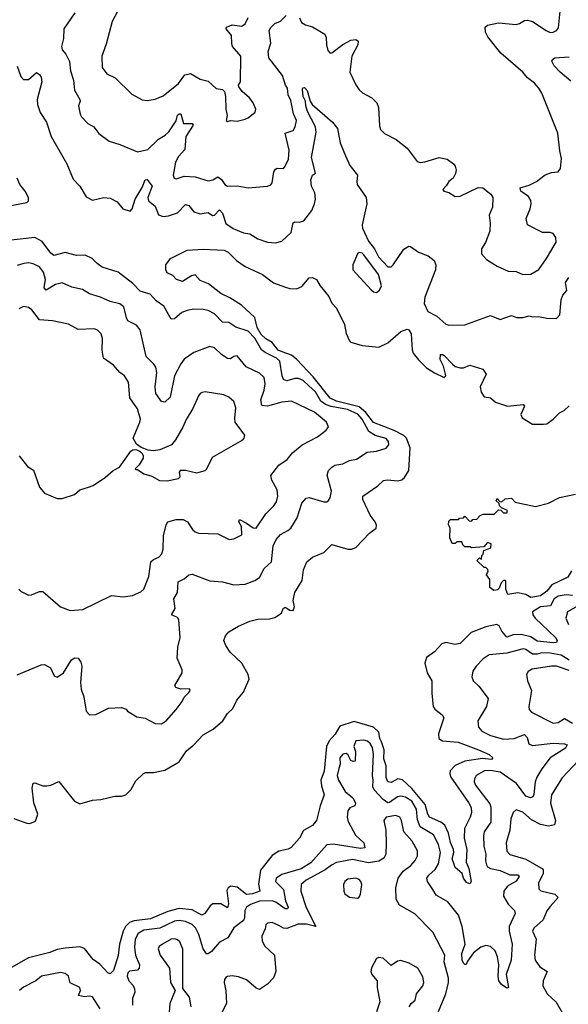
# Model space of a CAD drawing. Extents: x 1690054 to 1842981, y 782881 to 914114.
# Tile 409 of 656: x 1748911 to 1752329, y 896550 to 902682. Entities that reach past the tile are written whole.
import ezdxf

# ---------------------------------------------------------------- set-up
doc = ezdxf.new("R2010")
doc.units = 0

msp = doc.modelspace()

# ---------------------------------------------------------------- linework, layer by layer
at = {"layer": '0CON10XD'}
for points in [[(1749536.2, 902765), (1749487.8, 902672.2), (1749449.8, 902530.2), (1749423.1, 902455), (1749425.6, 902385), (1749453.3, 902345), (1749505, 902320.8), (1749609.1, 902219.1), (1749675, 902184.2), (1749705, 902179.2), (1749755, 902188.1), (1749805, 902207.8), (1749900, 902285), (1749940, 902340), (1749975, 902346.7), (1750035, 902312.9), (1750085, 902300), (1750134.2, 902254.2), (1750175, 902246.7), (1750186.1, 902236.1), (1750193.9, 902203.9), (1750196, 902125), (1750203.3, 902085), (1750197.5, 902055), (1750205, 902047.5), (1750225, 902053.8), (1750265, 902050.8), (1750315, 902062), (1750335, 902071.2), (1750377.5, 902107.5), (1750381.2, 902125), (1750365.5, 902165), (1750343.1, 902195), (1750297.5, 902235), (1750276.7, 902265), (1750273.3, 902275), (1750286.7, 902295), (1750289.2, 902455), (1750237.6, 902515), (1750231.8, 902535), (1750231.4, 902585), (1750198.1, 902625), (1750199.3, 902635), (1750235, 902650.2), (1750295, 902642.7), (1750315, 902656.7), (1750335, 902695.8)], [(1749253.8, 902725), (1749186.9, 902625), (1749184.2, 902565), (1749172, 902515), (1749176.7, 902495), (1749198.6, 902468.6), (1749221.1, 902421.1), (1749227.8, 902365), (1749246.7, 902305), (1749253.2, 902243.2), (1749286.7, 902185), (1749286.9, 902175), (1749276.7, 902145), (1749287.1, 902095), (1749296.8, 902076.8), (1749336.6, 902036.6), (1749373.3, 902015), (1749405, 901973.8), (1749467.5, 901925), (1749535, 901904.2), (1749645, 901858.6), (1749708.6, 901875), (1749775, 901938.2), (1749817.6, 901962.4), (1749840, 901985), (1749886.6, 902053.4), (1749895, 902087.5), (1749905, 902097.1), (1749915, 902096.6), (1749931.1, 902035), (1749985, 902035.7), (1749991.2, 902025), (1749945.4, 901955), (1749939.1, 901875), (1749899.5, 901830.5), (1749880.9, 901795), (1749867.8, 901715), (1749872.5, 901695), (1749885, 901690.8), (1749935, 901708.5), (1750005, 901704.3), (1750085, 901679.2), (1750115, 901685.7), (1750145, 901703.5), (1750167.7, 901687.7), (1750189.2, 901655), (1750205, 901645.8), (1750265, 901647.1), (1750335, 901635.8), (1750455, 901646), (1750475, 901654), (1750485, 901666.7), (1750493.6, 901735), (1750505, 901752), (1750515, 901758), (1750554, 901756), (1750565, 901770), (1750585.4, 901814.6), (1750590.9, 901869.1), (1750564.2, 901975), (1750615, 901992), (1750628.2, 902015), (1750635.3, 902055), (1750616.8, 902096.8), (1750599.4, 902179.4), (1750582.8, 902215), (1750579.2, 902255), (1750566.8, 902275), (1750547.9, 902335), (1750463.5, 902445), (1750459.6, 902485), (1750475.8, 902535.8), (1750466, 902615), (1750475.7, 902634.3), (1750500.9, 902659.1), (1750535.7, 902674.3), (1750570.6, 902709.4)], [(1750653.8, 902695), (1750665.8, 902665.8), (1750690.8, 902650.8), (1750735, 902638.8), (1750811.7, 902591.7), (1750820.9, 902570.9), (1750822.2, 902525), (1750830.5, 902490.5), (1750844.3, 902474.3), (1750855, 902475.8), (1750925, 902528.2), (1750975, 902554.4), (1751005, 902558.6), (1751019.1, 902549.1), (1751018.1, 902525), (1750981.2, 902455), (1750968.8, 902355), (1751005, 902277.5), (1751026.7, 902245), (1751045.9, 902225.9), (1751105.6, 902195.6), (1751136, 902165), (1751145.8, 902135), (1751152.3, 902022.3), (1751159.3, 901999.3), (1751184.2, 901974.2), (1751257.3, 901937.3), (1751325, 901883.3), (1751388.3, 901798.3), (1751405, 901793.8), (1751435, 901797.5), (1751525, 901824), (1751575, 901814.2), (1751613.8, 901785), (1751625, 901770), (1751630, 901745), (1751626, 901725), (1751611.2, 901695), (1751583.8, 901675), (1751567.5, 901647.5), (1751546.7, 901625), (1751553.3, 901615), (1751585, 901606.2), (1751625, 901581.2), (1751655, 901584), (1751767.3, 901637.3), (1751795.6, 901635.6), (1751846.7, 901595), (1751858.8, 901575), (1751857.5, 901515), (1751835.8, 901465), (1751841.9, 901415), (1751839.4, 901365), (1751813.3, 901295), (1751788, 901255), (1751788.8, 901225), (1751819.7, 901189.7), (1751885, 901147.5), (1751955, 901115.6), (1752005, 901113.3), (1752045.6, 901094.4), (1752095, 901098.1), (1752145, 901125.7), (1752193.6, 901195), (1752253.2, 901296.8), (1752251.3, 901325), (1752235, 901350.9), (1752215, 901357.5), (1752167.7, 901357.7), (1752074.4, 901405), (1752067.3, 901445), (1752091.5, 901505), (1752097.1, 901535), (1752095, 901556.2), (1752080.8, 901580.8), (1752034, 901615), (1752030, 901635), (1752085, 901652), (1752130.8, 901675), (1752185, 901716.7), (1752225, 901730), (1752265, 901734.3), (1752281.1, 901755), (1752287.4, 901817.4), (1752275.7, 901865), (1752263.1, 901975), (1752164, 902225), (1752145.8, 902255), (1752118, 902288), (1752075, 902320), (1752045, 902355.7), (1751909.2, 902475), (1751827.5, 902575), (1751814, 902605), (1751811.2, 902635), (1751825, 902648), (1751893, 902663), (1752005, 902652.5), (1752025, 902657.8), (1752055, 902676.9), (1752075, 902679.4), (1752105, 902671.4), (1752190, 902615), (1752215, 902603.3), (1752235.5, 902604.5), (1752255.6, 902614.4), (1752267.7, 902632.3), (1752277.5, 902735)], [(1752345, 902299.6), (1752278.9, 902355), (1752240, 902395), (1752227.1, 902425), (1752230, 902435), (1752245, 902444.3), (1752335, 902450.7)], [(1748895, 902393.3), (1748918.7, 902328.7), (1748935, 902310.8), (1748965, 902310.8), (1749015, 902354.2), (1749035, 902341.9), (1749044.7, 902324.7), (1749048, 902295), (1749020, 902185), (1749022.5, 902155), (1749039.5, 902105), (1749077.1, 902045), (1749107.1, 901955), (1749204.5, 901785), (1749245, 901688.8), (1749285.8, 901645.8), (1749325, 901580), (1749365, 901559.2), (1749435, 901574.3), (1749475, 901570), (1749518.6, 901548.6), (1749553.8, 901505), (1749599.7, 901490.3), (1749610.8, 901505), (1749629.5, 901565), (1749673.6, 901636.4), (1749693.6, 901685), (1749705, 901686.7), (1749735.8, 901645), (1749709.6, 901575), (1749712.5, 901555), (1749755, 901521.4), (1749776.8, 901466.8), (1749805, 901457.3), (1749839.1, 901460.9), (1749895, 901480.4), (1749945, 901532), (1749964.5, 901525), (1749995, 901486.4), (1750035, 901474), (1750085, 901482.2), (1750113.1, 901463.1), (1750125, 901464.1), (1750155, 901497.9), (1750175, 901477.9), (1750195, 901413.1), (1750241.1, 901381.1), (1750305, 901354.4), (1750345, 901348.5), (1750395, 901316.9), (1750455, 901296.7), (1750505, 901291.9), (1750545, 901302.5), (1750602.7, 901357.3), (1750615, 901416.2), (1750625, 901424.2), (1750655, 901420.5), (1750680.4, 901429.6), (1750730.4, 901495), (1750748.4, 901535), (1750753.5, 901565), (1750749.7, 901605), (1750729.7, 901645), (1750725.9, 901684.1), (1750735, 901714.2), (1750753.8, 901726.2), (1750728.4, 901825), (1750757.5, 901982.5), (1750753.3, 902015), (1750705, 902110.6), (1750693.5, 902145), (1750692.1, 902175), (1750677.8, 902205), (1750672, 902248), (1750675, 902258.6), (1750685, 902261.1), (1750702.4, 902242.4), (1750720, 902175), (1750732.7, 902155), (1750860, 902045), (1750890, 902005), (1750908, 901915), (1750940, 901835), (1750968.1, 901775), (1751015.6, 901715), (1751010.5, 901675), (1751014.5, 901655), (1751070, 901575), (1751073.8, 901535), (1751044.6, 901405.4), (1751047.1, 901385), (1751083.9, 901303.9), (1751121.2, 901255), (1751146.5, 901205), (1751205, 901143.9), (1751225, 901142.5), (1751236.9, 901155), (1751305, 901253.3), (1751335, 901271.2), (1751345, 901270), (1751395, 901233.8), (1751455, 901211.2), (1751492.7, 901182.7), (1751504.2, 901155), (1751501.4, 901125), (1751435.5, 900955), (1751431.5, 900915), (1751454.2, 900864.2), (1751509.6, 900835), (1751565, 900785.8), (1751585, 900780), (1751685, 900781.9), (1751845, 900840), (1751905, 900816), (1751975, 900839.2), (1752007, 900827), (1752045, 900827.1), (1752085, 900838), (1752105, 900832), (1752144.1, 900834.1), (1752194.1, 900824.1), (1752255, 900822), (1752275.4, 900845), (1752285, 900936.7), (1752295, 900966), (1752319.5, 900995), (1752311.8, 901045), (1752332.4, 901077.6)], [(1748835, 901520.5), (1748955, 901543.3), (1748965.3, 901555), (1748966.1, 901575), (1748944.5, 901615), (1748911.4, 901655), (1748894.4, 901694.4)], [(1748895, 898602), (1749045, 898663.8), (1749065, 898666.7), (1749103.3, 898645), (1749126.4, 898596.4), (1749145, 898586.7), (1749185, 898613.8), (1749234.3, 898695.7), (1749255, 898708.8), (1749275, 898706.7), (1749291.7, 898681.7), (1749298.6, 898655), (1749290.6, 898555), (1749293.6, 898513.6), (1749310, 898465), (1749325.9, 898375.9), (1749345, 898353.8), (1749385, 898354), (1749465, 898393.3), (1749545, 898398.8), (1749575, 898387.5), (1749582.5, 898375), (1749641.2, 898341.2), (1749692.3, 898332.3), (1749755, 898298.8), (1749795, 898296.7), (1749825, 898316.7), (1749886.7, 898385), (1749923.3, 898435), (1749935, 898462.5), (1749965, 898492.5), (1749972.5, 898505), (1749970, 898515), (1749915, 898512), (1749883.8, 898523.8), (1749876.7, 898535), (1749924, 898615), (1749922.3, 898632.3), (1749892.9, 898705), (1749896.7, 898775), (1749910.9, 898835), (1749903.3, 898945), (1749895, 898958.1), (1749855.8, 898975), (1749880, 899015), (1749871.2, 899075), (1749893.3, 899115), (1749898.2, 899181.8), (1749935, 899199.4), (1749965, 899224.2), (1749985, 899229.4), (1750095, 899188.1), (1750175, 899181.5), (1750245, 899162.9), (1750315, 899167.1), (1750375, 899189.1), (1750405, 899208.1), (1750435, 899264.3), (1750479.2, 899305), (1750490.7, 899405), (1750508.2, 899445), (1750535, 899476.5), (1750581.7, 899501.7), (1750600, 899515), (1750639.4, 899580.6), (1750668.9, 899671.1), (1750695, 899702.9), (1750715, 899705.8), (1750805, 899679.2), (1750825, 899680), (1750835, 899687.5), (1750846.2, 899705), (1750853.1, 899745), (1750825.6, 899845), (1750835.7, 899875), (1750855, 899895.6), (1750875, 899908.5), (1750925, 899916.5), (1750965, 899936.5), (1751008.8, 899945), (1751075, 899989.5), (1751135, 899994.5), (1751195, 900013.1), (1751211.4, 900035), (1751208.1, 900055), (1751193.6, 900073.6), (1751125, 900092.3), (1751087.1, 900117.1), (1751043.8, 900195), (1751017.9, 900225), (1750954, 900255), (1750852.4, 900272.4), (1750815.8, 900285.8), (1750787.5, 900307.5), (1750754.4, 900364.4), (1750712.2, 900402.2), (1750676.4, 900435), (1750647.3, 900447.3), (1750625, 900447.4), (1750575, 900433.2), (1750555, 900440.6), (1750545.9, 900465), (1750532.5, 900555), (1750511.5, 900575), (1750439.5, 900609.5), (1750416.8, 900626.8), (1750375, 900697.9), (1750335, 900743.2), (1750258.2, 900768.2), (1750215, 900795.5), (1750175, 900798.7), (1750125, 900850.4), (1750085, 900870.4), (1750055, 900877.5), (1749995, 900879.5), (1749955, 900870.6), (1749922.2, 900857.8), (1749875, 900820), (1749855, 900817.5), (1749808.3, 900898.3), (1749761.4, 900931.4), (1749723.8, 900973.8), (1749662.3, 900992.3), (1749615, 901039.7), (1749525, 901110), (1749425, 901142.1), (1749393.7, 901163.7), (1749361.9, 901195), (1749320, 901215), (1749264.1, 901214.1), (1749195, 901231.8), (1749123, 901213), (1749105, 901228.1), (1749051.7, 901301.7), (1749006, 901326), (1748805, 901302.7)], [(1748875, 897708), (1748955, 897677.5), (1748975, 897676), (1749009.1, 897690.9), (1749024.3, 897735), (1748999.4, 897805), (1748988.6, 897895), (1748995, 897926.7), (1749005, 897928.8), (1749055, 897910.6), (1749080.3, 897909.7), (1749105.5, 897914.5), (1749155, 897938), (1749253.3, 897815), (1749285, 897797.8), (1749365, 897821.4), (1749417.5, 897825), (1749504.6, 897845.4), (1749545, 897845.6), (1749573.3, 897855), (1749604, 897885), (1749635, 897941.2), (1749682.4, 897987.6), (1749695.6, 897994.4), (1749745, 897994.4), (1749815, 898008.1), (1749905, 898060.6), (1749950.5, 898129.5), (1749996.9, 898165), (1750055, 898229.2), (1750116.3, 898263.7), (1750175.7, 898315), (1750205, 898362), (1750238.8, 898391.2), (1750264.4, 898445), (1750305, 898493.8), (1750325, 898537.5), (1750340.8, 898575), (1750334.3, 898605), (1750295, 898674), (1750223.3, 898743.3), (1750195.6, 898785), (1750182.5, 898815), (1750193.8, 898845), (1750215, 898868.8), (1750274.3, 898905.7), (1750344.5, 898935.5), (1750395, 898948.6), (1750468.3, 898951.7), (1750500.3, 898959.7), (1750542.5, 898985), (1750553.3, 899015), (1750565, 899022.5), (1750595, 899004), (1750615, 899003.3), (1750622.7, 899025), (1750615.3, 899065), (1750625.5, 899114.5), (1750670.9, 899189.1), (1750679.4, 899255), (1750699.2, 899305), (1750735, 899335.6), (1750805.4, 899364.6), (1750855, 899414), (1750955, 899384.4), (1750977.5, 899385), (1751005, 899395.8), (1751091.2, 899485), (1751131.2, 899515), (1751133.8, 899535), (1751126, 899555), (1751095, 899596.2), (1751049.2, 899695), (1751048, 899715), (1751141.4, 899778.6), (1751178, 899812), (1751203.4, 899816.6), (1751265, 899810.5), (1751292.7, 899817.3), (1751309.1, 899830.9), (1751335.3, 899874.7), (1751343.5, 900015), (1751321.1, 900075), (1751305, 900092), (1751245, 900122.9), (1751115, 900173.2), (1751066.9, 900236.9), (1751025, 900271), (1750885, 900305.5), (1750844.3, 900325), (1750738.8, 900458.8), (1750638.3, 900565), (1750605, 900593.1), (1750545.4, 900614.6), (1750521.5, 900625), (1750485, 900672.7), (1750445.2, 900695), (1750415, 900721.7), (1750389.5, 900765), (1750376.7, 900826.7), (1750293.7, 900903.7), (1750219.9, 900949.9), (1750165, 900976.2), (1750087.3, 901037.3), (1750035, 901057.1), (1750005, 901092.9), (1749982.2, 901087.8), (1749925, 901050.8), (1749887.5, 901065), (1749865, 901090), (1749830, 901105), (1749822.5, 901125), (1749822.5, 901155), (1749850, 901195), (1749955, 901246.2), (1750055, 901252.5), (1750185, 901247.2), (1750209.1, 901235), (1750262.2, 901182.2), (1750315, 901144.6), (1750424.7, 901094.7), (1750492.6, 901042.6), (1750567.5, 901017.5), (1750595, 901008.2), (1750635, 901005.6), (1750668.8, 901021.2), (1750715, 901074), (1750735.8, 901075.8), (1750760, 901065), (1750783.3, 901025), (1750837.6, 900957.6), (1750855, 900916.7), (1750883.8, 900885), (1750933.8, 900785), (1750945, 900727.5), (1750965, 900682.5), (1750975, 900673.8), (1751045, 900653.1), (1751147.5, 900642.5), (1751205, 900669.2), (1751285, 900739.5), (1751325, 900755.6), (1751335, 900750), (1751348.9, 900725), (1751356.4, 900626.4), (1751363.3, 900605), (1751395, 900564.3), (1751445.8, 900515), (1751495, 900482.2), (1751555, 900454.4), (1751565, 900463.3), (1751564.3, 900475), (1751550.8, 900525), (1751530.6, 900565), (1751531.9, 900598.1), (1751545, 900598.1), (1751555, 900590.6), (1751606.9, 900536.9), (1751625, 900522.9), (1751655, 900514.6), (1751675.4, 900514.6), (1751715, 900530), (1751795.8, 900505.8), (1751816.2, 900475), (1751778.8, 900395), (1751785, 900362.5), (1751805, 900333.8), (1751845, 900326.7), (1751875, 900300), (1751950, 900275), (1752047.5, 900285), (1752056, 900275), (1752033.6, 900223.6), (1752042.3, 900202.3), (1752105, 900164.2), (1752175, 900162.5), (1752195, 900166.2), (1752235, 900194), (1752275, 900234), (1752302.3, 900247.7), (1752335, 900278)], [(1751135, 900982.5), (1751152.3, 900997.7), (1751164.4, 901025.6), (1751146.8, 901095), (1751055, 901218.6), (1751045, 901227.8), (1751025, 901232), (1751015, 901223.3), (1750986.1, 901156.1), (1750986, 901125), (1751100.3, 901000.3), (1751115, 900986.7), (1751135, 900982.5)], [(1748905.8, 899135), (1748920.3, 899120.3), (1748965, 899098.8), (1748985, 899100), (1749035, 899120), (1749055, 899120), (1749166.2, 899025), (1749225, 899002.9), (1749305, 899008.9), (1749483.9, 899096.1), (1749555, 899088), (1749613.3, 899096.7), (1749665, 899118.6), (1749685.4, 899134.6), (1749714.6, 899215), (1749728.6, 899305), (1749745, 899320), (1749777.1, 899335), (1749796.5, 899355), (1749805.5, 899385), (1749807.3, 899467.3), (1749823, 899537), (1749834.4, 899555.6), (1749885, 899568.6), (1749929.7, 899569.7), (1749955.7, 899555.7), (1749987, 899507), (1750005, 899492), (1750025, 899484.2), (1750145, 899479.4), (1750215.8, 899445.8), (1750245, 899449.2), (1750295.4, 899474.6), (1750293.2, 899525), (1750275.7, 899555), (1750281.3, 899568.7), (1750325, 899547.3), (1750365, 899516.6), (1750385, 899515.6), (1750445.4, 899604.6), (1750495.3, 899654.7), (1750510.5, 899679.5), (1750518.7, 899715), (1750516, 899755), (1750481.9, 899815), (1750475.8, 899844.2), (1750525, 899908.1), (1750576.8, 899943.2), (1750610, 899985), (1750670, 900035), (1750765.5, 900084.5), (1750821.2, 900125), (1750833.9, 900146.1), (1750822, 900175), (1750748.7, 900238.7), (1750605, 900306.2), (1750545, 900300.9), (1750454.6, 900274.6), (1750418.7, 900278.7), (1750414.1, 900315), (1750434.7, 900375), (1750441.3, 900415), (1750433.9, 900453.9), (1750405, 900481.5), (1750321.1, 900521.1), (1750265, 900588.6), (1750245, 900585.7), (1750225, 900570), (1750205, 900572.7), (1750167.9, 900597.9), (1750125, 900639.2), (1750095, 900647.5), (1749995, 900610), (1749935, 900568.1), (1749915, 900540), (1749875.4, 900465), (1749848.3, 900331.7), (1749815, 900300), (1749795, 900303.8), (1749760, 900355), (1749755.5, 900395), (1749764.7, 900484.7), (1749759.1, 900519.1), (1749747.7, 900537.7), (1749698.8, 900585), (1749661.7, 900751.7), (1749639.5, 900779.5), (1749585, 900805.8), (1749575.5, 900825), (1749560.6, 900895), (1749535, 900912.7), (1749475, 900928.2), (1749415, 900954.5), (1749345.4, 900975.4), (1749302, 901002), (1749235, 901015.6), (1749175, 901043.1), (1749135, 901033.6), (1749075, 900996.9), (1749063.3, 901013.3), (1749071.5, 901065), (1749059, 901109), (1749035, 901143.5), (1748995, 901162.1), (1748965, 901167.1), (1748936.9, 901163.1), (1748895, 901152.5)], [(1748907.5, 899965), (1748960.5, 899900.5), (1748996.1, 899876.1), (1749035, 899770), (1749065, 899733.3), (1749145, 899700), (1749175, 899701.2), (1749252.5, 899725), (1749285.8, 899754.2), (1749339.2, 899770.8), (1749368.8, 899781.2), (1749445, 899833.3), (1749493.3, 899875), (1749532.5, 899895), (1749603.8, 899995), (1749615.9, 900004.1), (1749635, 900006), (1749655, 899998), (1749671.2, 899985), (1749681.2, 899965), (1749679.5, 899950.5), (1749655, 899910), (1749630, 899885), (1749635, 899880), (1749645, 899880), (1749685, 899853.3), (1749735, 899840), (1749783, 899813), (1749829.7, 899810.3), (1749901.2, 899825), (1749910.8, 899835), (1749906.2, 899865), (1749914.2, 899875.8), (1749945, 899877.5), (1750015, 899859.4), (1750065.9, 899874.1), (1750076.7, 899885), (1750112.7, 899957.3), (1750301.2, 900065), (1750310, 900075), (1750313.8, 900095), (1750254.4, 900175), (1750250.7, 900200.7), (1750258.5, 900265), (1750245.3, 900305.3), (1750215, 900331.4), (1750182.5, 900345), (1750066.1, 900363.9), (1750048.8, 900361.2), (1750035, 900353.8), (1750025, 900338.8), (1749989.8, 900260.2), (1749947.8, 900192.2), (1749927.1, 900145), (1749881.9, 900065), (1749855.8, 900035), (1749785, 900004.3), (1749745, 899997.1), (1749710.9, 900000.9), (1749668.7, 900018.7), (1749638, 900038), (1749617.8, 900075), (1749659.6, 900175), (1749662.7, 900195), (1749645, 900258.8), (1749597.3, 900327.3), (1749589.4, 900425), (1749565, 900464), (1749535, 900486), (1749495, 900530.8), (1749434.2, 900575), (1749425.7, 900625), (1749427, 900697), (1749418, 900725), (1749395, 900748), (1749376.8, 900756.8), (1749275, 900752.5), (1749215, 900785.8), (1749116.2, 900806.2), (1749035, 900812.9), (1748985.7, 900875), (1748965, 900890.8), (1748935, 900895.8), (1748905, 900882.5)], [(1752349.3, 899250.7), (1752325, 899210), (1752227, 899163), (1752195, 899122.9), (1752155, 899093.8), (1752094.6, 899084.6), (1752065, 899103.3), (1752013.6, 899113.6), (1751953, 899103), (1751940, 899135), (1751940, 899185), (1751935, 899190), (1751925, 899190), (1751910, 899175), (1751898.3, 899141.7), (1751888.3, 899131.7), (1751865, 899127.5), (1751840, 899145), (1751840, 899195), (1751820, 899225), (1751825, 899240), (1751830, 899245), (1751828.3, 899258.3), (1751815, 899270), (1751805, 899270), (1751760, 899315), (1751775, 899330), (1751788.3, 899321.7), (1751790, 899345), (1751797.5, 899352.5), (1751803, 899377), (1751846.4, 899393.6), (1751848.8, 899418.8), (1751825, 899426.7), (1751801.7, 899398.3), (1751725, 899392.5), (1751715, 899400), (1751685, 899400), (1751671.7, 899411.7), (1751665, 899430), (1751635, 899430), (1751625, 899420), (1751605, 899420), (1751590, 899455), (1751592.5, 899515), (1751583, 899537), (1751585, 899560), (1751595, 899570), (1751645, 899570), (1751651.7, 899578.3), (1751675, 899580), (1751685, 899590), (1751711.7, 899561.7), (1751725, 899560), (1751735, 899570), (1751758.3, 899571.7), (1751780, 899595), (1751798.3, 899601.7), (1751867, 899603), (1751895, 899630), (1751908.3, 899628.3), (1751925, 899610), (1751945, 899610), (1751950, 899625), (1751911.7, 899641.7), (1751900, 899655), (1751898.3, 899668.3), (1751880, 899685), (1751885, 899700), (1751901.7, 899681.7), (1751915, 899680), (1751935, 899697.5), (1751975, 899702.5), (1751997.7, 899677.7), (1752125, 899651.2), (1752205, 899671.2), (1752275, 899705.8), (1752373.6, 899726.4)], [(1752355, 899096.3), (1752315, 899100.8), (1752265, 899091.9), (1752241.8, 899075), (1752217.5, 899032.5), (1752155, 899025.9), (1752106.5, 898995), (1752108.2, 898975), (1752122.5, 898955), (1752248.9, 898835), (1752260, 898815), (1752255, 898803.1), (1752235, 898800.4), (1752135, 898811.6), (1752095, 898839), (1752035, 898853.3), (1751985, 898850.6), (1751945, 898837.5), (1751915, 898873.5), (1751897.4, 898907.4), (1751884.6, 898914.6), (1751815, 898901.5), (1751724.2, 898865.8), (1751655, 898798.1), (1751625, 898790.6), (1751565, 898802.5), (1751541.2, 898795), (1751494.4, 898745.6), (1751445, 898710), (1751434.2, 898675), (1751450, 898615), (1751479.2, 898565), (1751478, 898485), (1751487.5, 898405), (1751497.9, 898387.9), (1751543.6, 898353.6), (1751554.4, 898335), (1751520, 898235), (1751522.9, 898205), (1751545, 898190.9), (1751642.7, 898182.7), (1751769.4, 898135), (1751835.6, 898105), (1751859.2, 898085), (1751850, 898075), (1751795, 898081.1), (1751685, 898064.2), (1751625, 898038.2), (1751592.9, 898005), (1751590, 897985), (1751597.3, 897965), (1751707.5, 897807.5), (1751723.2, 897775), (1751725.4, 897745), (1751717.5, 897715), (1751682.3, 897645), (1751680.4, 897585), (1751696.5, 897515), (1751692.9, 897435), (1751709.6, 897395), (1751724, 897315), (1751715, 897300), (1751695, 897308), (1751676.2, 897335), (1751666.7, 897365), (1751625, 897402.5), (1751615, 897427.5), (1751605.7, 897455), (1751616.4, 897495), (1751613.2, 897513.2), (1751595, 897558.6), (1751583.4, 897615), (1751559.1, 897665), (1751535, 897684.1), (1751465, 897715.4), (1751453.5, 897733.5), (1751437.8, 897795), (1751353.5, 897893.5), (1751296.9, 897946.9), (1751266.1, 897953.9), (1751225, 897931.1), (1751205, 897935.6), (1751195, 897962.5), (1751193.9, 898035), (1751179, 898079), (1751181.4, 898135), (1751165.2, 898184.8), (1751154.9, 898205), (1751149.1, 898245), (1751115, 898276.1), (1750995, 898312.1), (1750905, 898281.9), (1750877, 898233), (1750838.3, 898191.7), (1750822.3, 898155), (1750807.6, 898002.4), (1750788, 897945), (1750790.9, 897910.9), (1750807.3, 897855), (1750782.5, 897785), (1750760.6, 897695), (1750735, 897663.1), (1750678.6, 897631.4), (1750655, 897584.2), (1750603.2, 897526.8), (1750584.1, 897515.9), (1750526, 897504), (1750483.5, 897476.5), (1750410.3, 897385), (1750399, 897299), (1750406.9, 897255), (1750362, 897238), (1750324, 897234), (1750265, 897280.3), (1750226.2, 897285), (1750209.1, 897275), (1750201.7, 897258.3), (1750212.4, 897175), (1750205, 897150), (1750165, 897175.2), (1750115, 897175.7), (1750097.5, 897162.5), (1750065, 897114.5), (1750045, 897104.7), (1749985, 897137.8), (1749905, 897147.4), (1749835, 897128.5), (1749725, 897081.2), (1749625, 897069.3), (1749595, 897058.3), (1749571.2, 897035), (1749554.8, 897005.2), (1749532, 896925), (1749524.4, 896854.4), (1749495, 896760), (1749475, 896738.8), (1749460, 896745), (1749409.6, 896799.6), (1749369.4, 896829.4), (1749315, 896897.8), (1749285, 896906.8), (1749195, 896900)], [(1752408.5, 899041.5), (1752323.1, 898995), (1752314.4, 898955), (1752330.9, 898915)], [(1752335, 898694.1), (1752285, 898723.5), (1752215, 898737.7), (1752165, 898738.3), (1752135, 898731.4), (1752105, 898731), (1752065, 898760.5), (1752046.9, 898763.1), (1751945, 898737.5), (1751835, 898726.4), (1751797.6, 898702.4), (1751754.5, 898655), (1751735, 898623.8), (1751728.7, 898588.7), (1751735.8, 898565), (1751771.7, 898531.7), (1751829.2, 898455), (1751819.1, 898405), (1751764.4, 898315), (1751770, 898275), (1751791.1, 898251.1), (1751845, 898223.5), (1751925, 898200.8), (1751991.2, 898205), (1752055, 898229.7), (1752072.2, 898212.2), (1752082.4, 898172.4), (1752105, 898160.8), (1752235, 898176), (1752305, 898172.2), (1752322, 898165), (1752312.2, 898145), (1752215.6, 898085), (1752165, 898015.6)], [(1752335, 898627.9), (1752255.8, 898655), (1752225, 898656.8), (1752103.3, 898636.7), (1752077.8, 898622.2), (1752067.5, 898605), (1752075.6, 898565), (1752099.5, 898505), (1752082, 898405), (1752085.8, 898385), (1752099.3, 898369.3), (1752235, 898300.9), (1752265, 898305.5), (1752305, 898329.2), (1752355, 898300.8)], [(1752165, 898015.6), (1752132, 897965), (1752123.1, 897935), (1752115, 897856.7), (1752107.2, 897842.8), (1752094.3, 897835.7), (1752065, 897845.5), (1752005.3, 897925), (1751905, 897996), (1751843.5, 898006.5), (1751806.7, 898003.3), (1751755.6, 897975), (1751743.8, 897955), (1751742.5, 897935), (1751749.7, 897915), (1751839.2, 897799.2), (1751846.8, 897776.8), (1751846.6, 897685), (1751805.6, 897625), (1751800.4, 897599.6), (1751802.9, 897535), (1751815.8, 897485), (1751812.6, 897442.6), (1751818.3, 897418.3), (1751826.4, 897406.4), (1751845, 897396.1), (1751905, 897383.2), (1751965, 897356.4), (1752015, 897355.3), (1752022.2, 897345), (1752005, 897316.9), (1751950, 897285), (1751926.7, 897255), (1751925, 897223.8), (1751954, 897174), (1751993.5, 897135), (1751997.9, 897115), (1751959.8, 897035), (1751959.8, 897005), (1751979.2, 896925), (1751972.9, 896825), (1751941.4, 896735), (1751955.8, 896655), (1751945, 896650), (1751913, 896673), (1751896.2, 896696.2), (1751891.3, 896725), (1751895.3, 896795), (1751888.8, 896845), (1751872.9, 896882.9), (1751845, 896910), (1751815, 896916.2), (1751784.1, 896905.9), (1751738.9, 896871.1), (1751701.1, 896818.9), (1751692.5, 896797.5), (1751685, 896796.7), (1751675, 896806.7), (1751668, 896825), (1751665.8, 896865.8), (1751686.9, 896925), (1751667.2, 897035), (1751643.8, 897105), (1751578.5, 897188.5), (1751505, 897229.6), (1751485, 897265.8), (1751452.5, 897315), (1751446.9, 897335), (1751459.4, 897355), (1751500.4, 897389.6), (1751519.6, 897425), (1751532.8, 897495), (1751521.2, 897545), (1751489.2, 897605), (1751405.7, 897655.7), (1751389.3, 897699.3), (1751382.6, 897765), (1751354.7, 897815), (1751315, 897840.8), (1751285, 897847.1), (1751265, 897842.4), (1751215, 897805.8), (1751205, 897805.3), (1751175.3, 897825.3), (1751119.6, 897885), (1751111.5, 897905), (1751114, 897945), (1751108.5, 897975), (1751115.2, 898105), (1751108.3, 898148.3), (1751094.7, 898174.7), (1751078.4, 898188.4), (1751055.3, 898195.3), (1751005, 898191.5), (1750992.3, 898155), (1751003.8, 898125), (1751001.2, 898065), (1750988.7, 898061.3), (1750975, 898067.3), (1750955, 898106.2), (1750945, 898111), (1750925, 898107.2), (1750905.9, 898085), (1750906.9, 898045), (1750898.3, 898018.3), (1750889.2, 897975), (1750896.6, 897945), (1750939.2, 897875), (1750986.5, 897835), (1751002.3, 897805), (1751000, 897785), (1750966.9, 897773.1), (1750955.5, 897755), (1750950.4, 897715), (1750957.7, 897687.7), (1751003.9, 897603.9), (1751055.2, 897555.2), (1751061.1, 897525), (1751035, 897520), (1750865, 897547.8), (1750825, 897542.5), (1750725, 897431.7), (1750665, 897394.1), (1750545, 897359.2), (1750509.5, 897335), (1750505.6, 897315), (1750555, 897264.4), (1750567.5, 897195), (1750583.8, 897155), (1750578.6, 897145), (1750565, 897144.1), (1750506.5, 897186.5), (1750485, 897194.8), (1750405, 897192), (1750349, 897171), (1750324.5, 897155), (1750313.2, 897135), (1750312, 897088), (1750305, 897072.7), (1750245, 897026.2), (1750206.9, 896963.1), (1750155, 896937.5), (1750105, 896878), (1750085, 896863.3), (1750075, 896863.8), (1750055, 896896.2), (1750027.6, 896985), (1750005.6, 897025.6), (1749986.3, 897046.3), (1749944.2, 897065), (1749905, 897070.9), (1749875, 897067.4), (1749785, 897024.8), (1749685, 897012.2), (1749648.7, 896991.3), (1749631.2, 896955), (1749625.7, 896904.3), (1749633.4, 896855), (1749656.9, 896795), (1749656.4, 896775), (1749645, 896762.2), (1749594.3, 896755.7), (1749584.6, 896745), (1749580.9, 896725), (1749590.4, 896695), (1749617, 896667), (1749626.2, 896646.2), (1749627.5, 896625), (1749613.9, 896585), (1749614.8, 896545)], [(1752425, 898104.5), (1752289.7, 897960.3), (1752223.5, 897855), (1752217.5, 897802.5), (1752250, 897695), (1752242.2, 897667.8), (1752205, 897658.9), (1752155, 897668.8), (1752099, 897699), (1752045, 897746.6), (1752005, 897760.6), (1751985.7, 897745), (1751971.8, 897705), (1751964.7, 897635), (1751941.3, 897555), (1751945, 897504), (1751965, 897482.7), (1752065, 897452.9), (1752171.8, 897391.8), (1752172.5, 897365), (1752143.8, 897305), (1752145, 897268.8), (1752157.1, 897257.1), (1752244.2, 897235), (1752265.6, 897215), (1752215, 897159.6), (1752195, 897132.2), (1752172.2, 897075), (1752114.5, 897025), (1752105.5, 897005), (1752128.9, 896955), (1752119.1, 896855), (1752122.2, 896825), (1752152.4, 896782.4), (1752196.5, 896755), (1752171.9, 896695), (1752169.4, 896665), (1752197.8, 896615), (1752253.4, 896563.4), (1752293.3, 896495)], [(1751521.2, 896505), (1751565.8, 896614.2), (1751582.6, 896685), (1751583.5, 896713.5), (1751555.2, 896815), (1751559.2, 896855), (1751485, 897000), (1751373.7, 897113.7), (1751277, 897167), (1751257.2, 897205), (1751255.3, 897274.7), (1751269.2, 897335), (1751301, 897379), (1751348.5, 897415), (1751374.3, 897445), (1751389.4, 897475), (1751389.4, 897505), (1751355.5, 897565), (1751304.2, 897625), (1751290, 897695), (1751280, 897715), (1751255, 897726.7), (1751194, 897715), (1751180.6, 897695), (1751192.5, 897635), (1751194.3, 897554.3), (1751191.8, 897485), (1751179.7, 897460.3), (1751148.3, 897441.7), (1751085, 897430.5), (1750985, 897451), (1750885, 897432.5), (1750852.8, 897417.2), (1750815, 897386.4), (1750695, 897323.1), (1750664.7, 897295), (1750662.9, 897255), (1750695, 897153.6), (1750756.7, 897035), (1750698.8, 897048.8), (1750645, 897049.8), (1750575, 897021.1), (1750555, 897024.6), (1750525, 897040.9), (1750485, 897058.6), (1750454, 897055), (1750443.6, 897045), (1750440.6, 897019.4), (1750419.1, 896975), (1750421.1, 896945), (1750435.6, 896915), (1750499.4, 896855), (1750506.7, 896755), (1750492.5, 896715), (1750455, 896675.7), (1750405, 896642.9), (1750385, 896650), (1750325, 896703.1), (1750275, 896721.4), (1750235, 896727.8), (1750206.6, 896723.4), (1750195, 896715.7), (1750186.9, 896705), (1750184.4, 896685), (1750195.4, 896634.6), (1750198.9, 896555), (1750155, 896470)], [(1751015, 897211.2), (1751025, 897216.7), (1751034.3, 897235.7), (1751041.9, 897295), (1751035.8, 897315), (1751026.3, 897326.3), (1751005.4, 897335.4), (1750955, 897329.5), (1750937.1, 897315), (1750928.1, 897295), (1750930, 897255), (1750937.3, 897237.3), (1750965, 897217.5), (1751015, 897211.2)], [(1749980, 896535), (1749969.5, 896595), (1749927.8, 896647.8), (1749926.4, 896893.6), (1749908.3, 896938.2), (1749895, 896950.9), (1749875, 896957.5), (1749854.8, 896955.2), (1749800.8, 896925), (1749780.7, 896909.3), (1749774.3, 896895), (1749785.6, 896855), (1749844.5, 896775), (1749851.5, 896685), (1749880, 896635), (1749846.9, 896555), (1749840, 896475)], [(1749195, 896900), (1749145, 896891.9), (1749098, 896872), (1748965, 896840), (1748860.9, 896779.1)], [(1751337.8, 896535), (1751350, 896555), (1751375.4, 896575), (1751383.5, 896615), (1751423.6, 896665), (1751429.6, 896685), (1751421.7, 896721.7), (1751390.8, 896775), (1751337, 896807), (1751285, 896823.6), (1751265, 896818.9), (1751225, 896791.2), (1751175, 896838), (1751148.3, 896841.7), (1751133.3, 896835), (1751102.9, 896777.1), (1751099.2, 896755), (1751105.8, 896735), (1751138, 896695), (1751137.1, 896655), (1751154.2, 896565), (1751135, 896502.5)], [(1749411.9, 896521.9), (1749365, 896596.2), (1749345, 896600.4), (1749315, 896595.3), (1749278, 896605), (1749289.2, 896635), (1749285.8, 896655), (1749225, 896684.4), (1749214.4, 896725), (1749195, 896742.5), (1749165, 896747.9), (1749045.9, 896724.1), (1749010.8, 896695), (1748935, 896655.6), (1748910.6, 896635)]]:
    msp.add_lwpolyline(points, dxfattribs=at)

doc.saveas('drawing.dxf')
